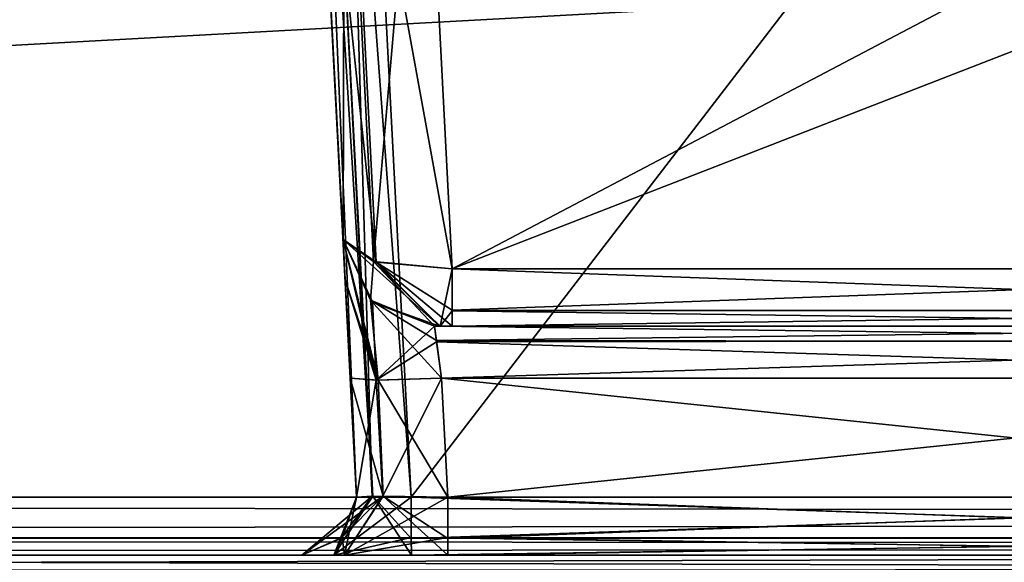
# Model space of a CAD drawing. Header units: inches. Extents: x -9.1 to 9.1, y -2.2 to 4.3.
# Tile 261 of 656: x -4.059 to -3.521, y -1.609 to -1.313. Entities that reach past the tile are written whole.
import ezdxf

# ---------------------------------------------------------------- set-up
doc = ezdxf.new("R2010")
doc.units = ezdxf.units.IN
doc.header["$LTSCALE"] = 81.481481
doc.header["$MEASUREMENT"] = 0
for name, color, linetype in [('14025', 7, 'CONTINUOUS'), ('14387', 7, 'CONTINUOUS'), ('14415', 7, 'CONTINUOUS'), ('2242', 7, 'CONTINUOUS'), ('2365', 7, 'CONTINUOUS'), ('2389', 7, 'CONTINUOUS'), ('2610', 7, 'CONTINUOUS'), ('2618', 7, 'CONTINUOUS'), ('2695', 7, 'CONTINUOUS'), ('2696', 7, 'CONTINUOUS'), ('2738', 7, 'CONTINUOUS'), ('2753', 7, 'CONTINUOUS'), ('2754', 7, 'CONTINUOUS'), ('2755', 7, 'CONTINUOUS'), ('2756', 7, 'CONTINUOUS'), ('2762', 7, 'CONTINUOUS'), ('2763', 7, 'CONTINUOUS'), ('2764', 7, 'CONTINUOUS'), ('2776', 7, 'CONTINUOUS'), ('3121', 7, 'CONTINUOUS'), ('3179', 7, 'CONTINUOUS'), ('3480', 7, 'CONTINUOUS'), ('3538', 7, 'CONTINUOUS'), ('4442', 7, 'CONTINUOUS'), ('4503', 7, 'CONTINUOUS'), ('9487', 7, 'CONTINUOUS'), ('9488', 7, 'CONTINUOUS'), ('9489', 7, 'CONTINUOUS'), ('9490', 7, 'CONTINUOUS'), ('9491', 7, 'CONTINUOUS'), ('9492', 7, 'CONTINUOUS'), ('9493', 7, 'CONTINUOUS'), ('9494', 7, 'CONTINUOUS'), ('9495', 7, 'CONTINUOUS'), ('9496', 7, 'CONTINUOUS'), ('9497', 7, 'CONTINUOUS'), ('9509', 7, 'CONTINUOUS'), ('9510', 7, 'CONTINUOUS'), ('9781', 7, 'CONTINUOUS'), ('9782', 7, 'CONTINUOUS'), ('9783', 7, 'CONTINUOUS'), ('9784', 7, 'CONTINUOUS'), ('9785', 7, 'CONTINUOUS'), ('9786', 7, 'CONTINUOUS')]:
    doc.layers.add(name, color=color, linetype=linetype)

msp = doc.modelspace()

# ---------------------------------------------------------------- linework, layer by layer
at = {"layer": '14025', "linetype": 'Continuous'}
for points in [[(-2.57611, -1.605, -4.14496), (-5.58789, -1.605, -4.14496), (-2.57611, -1.605, 4.14496), (-2.57611, -1.605, -4.14496)], [(-2.57611, -1.605, 4.14496), (-5.58789, -1.605, -4.14496), (-5.58789, -1.605, 4.14496), (-2.57611, -1.605, 4.14496)]]:
    msp.add_3dface(points, dxfattribs=at)
at = {"layer": '14387', "linetype": 'Continuous'}
for points in [[(-5.58789, -1.605, -4.14496), (-2.57611, -1.605, -4.14496), (-2.5761, -1.61296, -4.16532), (-5.58789, -1.605, -4.14496)], [(-5.58789, -1.605, -4.14496), (-2.5761, -1.61296, -4.16532), (-5.58789, -1.61352, -4.1659), (-5.58789, -1.605, -4.14496)]]:
    msp.add_3dface(points, dxfattribs=at)
at = {"layer": '14415', "linetype": 'Continuous'}
for points in [[(-2.57611, -1.605, 4.14496), (-5.58789, -1.605, 4.14496), (-5.58789, -1.61296, 4.16532), (-2.57611, -1.605, 4.14496)], [(-2.57611, -1.605, 4.14496), (-5.58789, -1.61296, 4.16532), (-2.5761, -1.61352, 4.1659), (-2.57611, -1.605, 4.14496)]]:
    msp.add_3dface(points, dxfattribs=at)
at = {"layer": '2242', "linetype": 'Continuous'}
for points in [[(-8.57837, -1.57343, 4.62775), (8.57837, -1.57343, 4.62775), (-8.52935, -0.63817, 4.57874), (-8.57837, -1.57343, 4.62775)], [(-8.52935, -0.63817, 4.57874), (8.57837, -1.57343, 4.62775), (-7.12257, -0.63817, 4.57874), (-8.52935, -0.63817, 4.57874)], [(-7.12257, -0.63817, 4.57874), (8.57837, -1.57343, 4.62775), (-6.87743, -0.63817, 4.57874), (-7.12257, -0.63817, 4.57874)], [(-6.87743, -0.63817, 4.57874), (8.57837, -1.57343, 4.62775), (-6.10626, -0.63866, 4.57876), (-6.87743, -0.63817, 4.57874)], [(-6.10626, -0.63866, 4.57876), (8.57837, -1.57343, 4.62775), (-5.89369, -0.63806, 4.57873), (-6.10626, -0.63866, 4.57876)], [(-5.89369, -0.63806, 4.57873), (8.57837, -1.57343, 4.62775), (-5.12257, -0.63817, 4.57874), (-5.89369, -0.63806, 4.57873)], [(-5.12257, -0.63817, 4.57874), (8.57837, -1.57343, 4.62775), (-4.87743, -0.63817, 4.57874), (-5.12257, -0.63817, 4.57874)], [(-4.87743, -0.63817, 4.57874), (8.57837, -1.57343, 4.62775), (-4.1063, -0.63817, 4.57874), (-4.87743, -0.63817, 4.57874)], [(-4.1063, -0.63817, 4.57874), (8.57837, -1.57343, 4.62775), (-3.89369, -0.63806, 4.57873), (-4.1063, -0.63817, 4.57874)], [(-3.89369, -0.63806, 4.57873), (8.57837, -1.57343, 4.62775), (-3.12257, -0.63817, 4.57874), (-3.89369, -0.63806, 4.57873)]]:
    msp.add_3dface(points, dxfattribs=at)
at = {"layer": '2365', "linetype": 'Continuous'}
for points in [[(-3.84469, -1.57343, 4.42625), (-3.8937, -0.63817, 4.47526), (-3.17481, -1.57343, 4.42625), (-3.84469, -1.57343, 4.42625)], [(-3.17481, -1.57343, 4.42625), (-3.8937, -0.63817, 4.47526), (-3.1258, -0.63817, 4.47526), (-3.17481, -1.57343, 4.42625)]]:
    msp.add_3dface(points, dxfattribs=at)
at = {"layer": '2389', "linetype": 'Continuous'}
for points in [[(-8.57831, -1.605, -4.59779), (8.57828, -1.605, -4.59779), (-5.99933, -1.605, -4.51066), (-8.57831, -1.605, -4.59779)], [(8.57828, -1.605, 4.59779), (-8.57831, -1.605, 4.59779), (5.99933, -1.605, 4.51066), (8.57828, -1.605, 4.59779)], [(5.99933, -1.605, 4.51066), (-8.57831, -1.605, 4.59779), (1.99933, -1.605, 4.51066), (5.99933, -1.605, 4.51066)], [(1.99933, -1.605, 4.51066), (-8.57831, -1.605, 4.59779), (-2.00067, -1.605, 4.51066), (1.99933, -1.605, 4.51066)], [(-2.00067, -1.605, 4.51066), (-8.57831, -1.605, 4.59779), (-2.31452, -1.605, 4.45621), (-2.00067, -1.605, 4.51066)], [(-2.31452, -1.605, 4.45621), (-8.57831, -1.605, 4.59779), (-2.82518, -1.605, 4.45621), (-2.31452, -1.605, 4.45621)], [(-2.82518, -1.605, 4.45621), (-8.57831, -1.605, 4.59779), (-3.17482, -1.605, 4.45621), (-2.82518, -1.605, 4.45621)], [(-3.17482, -1.605, 4.45621), (-8.57831, -1.605, 4.59779), (-3.84468, -1.605, 4.45621), (-3.17482, -1.605, 4.45621)], [(-3.84468, -1.605, 4.45621), (-8.57831, -1.605, 4.59779), (-4.15532, -1.605, 4.45621), (-3.84468, -1.605, 4.45621)], [(-5.99933, -1.605, -4.51066), (8.57828, -1.605, -4.59779), (-1.99933, -1.605, -4.51066), (-5.99933, -1.605, -4.51066)], [(-5.99933, -1.605, -4.51066), (-1.99933, -1.605, -4.51066), (-5.68548, -1.605, -4.45621), (-5.99933, -1.605, -4.51066)], [(-5.68548, -1.605, -4.45621), (-1.99933, -1.605, -4.51066), (-5.17482, -1.605, -4.45621), (-5.68548, -1.605, -4.45621)], [(-5.17482, -1.605, -4.45621), (-1.99933, -1.605, -4.51066), (-4.82518, -1.605, -4.45621), (-5.17482, -1.605, -4.45621)], [(-4.82518, -1.605, -4.45621), (-1.99933, -1.605, -4.51066), (-4.15532, -1.605, -4.45621), (-4.82518, -1.605, -4.45621)], [(-4.15532, -1.605, -4.45621), (-1.99933, -1.605, -4.51066), (-3.84468, -1.605, -4.45621), (-4.15532, -1.605, -4.45621)], [(-4.11292, -1.605, -4.43865), (-4.15532, -1.605, -4.45621), (-3.84468, -1.605, -4.45621), (-4.11292, -1.605, -4.43865)], [(-3.88708, -1.605, 4.43865), (-3.84468, -1.605, 4.45621), (-4.15532, -1.605, 4.45621), (-3.88708, -1.605, 4.43865)], [(-3.9046, -1.605, 4.39628), (-3.88708, -1.605, 4.43865), (-4.15532, -1.605, 4.45621), (-3.9046, -1.605, 4.39628)], [(-4.11295, -1.605, 4.43868), (-3.9046, -1.605, 4.39628), (-4.15532, -1.605, 4.45621), (-4.11295, -1.605, 4.43868)], [(-3.9046, -1.605, 4.1998), (-3.9046, -1.605, 4.39628), (-4.11295, -1.605, 4.43868), (-3.9046, -1.605, 4.1998)], [(-4.0954, -1.605, 4.39628), (-3.9046, -1.605, 4.1998), (-4.11295, -1.605, 4.43868), (-4.0954, -1.605, 4.39628)], [(-4.0954, -1.605, -4.39628), (-4.11292, -1.605, -4.43865), (-3.84468, -1.605, -4.45621), (-4.0954, -1.605, -4.39628)], [(-4.0954, -1.605, -4.1998), (-4.0954, -1.605, -4.39628), (-3.88705, -1.605, -4.43868), (-4.0954, -1.605, -4.1998)], [(-3.88705, -1.605, -4.43868), (-4.0954, -1.605, -4.39628), (-3.84468, -1.605, -4.45621), (-3.88705, -1.605, -4.43868)], [(-4.0954, -1.605, 4.1998), (-4.0954, -1.605, -4.1998), (-3.9046, -1.605, -4.39628), (-4.0954, -1.605, 4.1998)], [(-3.9046, -1.605, -4.39628), (-4.0954, -1.605, -4.1998), (-3.88705, -1.605, -4.43868), (-3.9046, -1.605, -4.39628)], [(-3.9046, -1.605, 4.1998), (-4.0954, -1.605, 4.39628), (-3.9046, -1.605, -4.1998), (-3.9046, -1.605, 4.1998)], [(-4.0954, -1.605, 4.39628), (-4.0954, -1.605, 4.1998), (-3.9046, -1.605, -4.39628), (-4.0954, -1.605, 4.39628)], [(-3.9046, -1.605, -4.1998), (-4.0954, -1.605, 4.39628), (-3.9046, -1.605, -4.39628), (-3.9046, -1.605, -4.1998)], [(-3.88123, -1.605, 4.1433), (-3.9046, -1.605, 4.1998), (-3.88122, -1.605, -4.14328), (-3.88123, -1.605, 4.1433)], [(-3.88122, -1.605, -4.14328), (-3.9046, -1.605, 4.1998), (-3.9046, -1.605, -4.1998), (-3.88122, -1.605, -4.14328)], [(-3.8247, -1.605, 4.1199), (-3.88123, -1.605, 4.1433), (-3.8247, -1.605, -4.1199), (-3.8247, -1.605, 4.1199)], [(-3.8247, -1.605, -4.1199), (-3.88123, -1.605, 4.1433), (-3.88122, -1.605, -4.14328), (-3.8247, -1.605, -4.1199)], [(-3.84468, -1.605, -4.45621), (-1.99933, -1.605, -4.51066), (-3.17482, -1.605, -4.45621), (-3.84468, -1.605, -4.45621)], [(-3.20478, -1.605, 4.1199), (-3.8247, -1.605, 4.1199), (-3.20478, -1.605, -4.1199), (-3.20478, -1.605, 4.1199)], [(-3.20478, -1.605, -4.1199), (-3.8247, -1.605, 4.1199), (-3.8247, -1.605, -4.1199), (-3.20478, -1.605, -4.1199)]]:
    msp.add_3dface(points, dxfattribs=at)
at = {"layer": '2610', "linetype": 'Continuous'}
for points in [[(-3.84469, -1.57343, -4.42625), (-3.1258, -0.63817, -4.47526), (-3.8937, -0.63817, -4.47526), (-3.84469, -1.57343, -4.42625)], [(-3.84469, -1.57343, -4.42625), (-3.17481, -1.57343, -4.42625), (-3.1258, -0.63817, -4.47526), (-3.84469, -1.57343, -4.42625)]]:
    msp.add_3dface(points, dxfattribs=at)
at = {"layer": '2618', "linetype": 'Continuous'}
for points in [[(-1.8937, -0.63817, -4.57874), (-8.57837, -1.57343, -4.62775), (-1.93714, -0.6183, -4.5777), (-1.8937, -0.63817, -4.57874)], [(-1.93714, -0.6183, -4.5777), (-8.57837, -1.57343, -4.62775), (-2.10631, -0.63806, -4.57873), (-1.93714, -0.6183, -4.5777)], [(-3.8937, -0.63817, -4.57874), (-8.57837, -1.57343, -4.62775), (-3.93714, -0.6183, -4.5777), (-3.8937, -0.63817, -4.57874)], [(-3.93714, -0.6183, -4.5777), (-8.57837, -1.57343, -4.62775), (-4.10631, -0.63806, -4.57873), (-3.93714, -0.6183, -4.5777)], [(3.12257, -0.63817, -4.57874), (-8.57837, -1.57343, -4.62775), (3.08276, -0.62178, -4.57788), (3.12257, -0.63817, -4.57874)], [(3.08276, -0.62178, -4.57788), (-8.57837, -1.57343, -4.62775), (2.87743, -0.63817, -4.57874), (3.08276, -0.62178, -4.57788)], [(-2.87743, -0.63817, -4.57874), (-8.57837, -1.57343, -4.62775), (-2.91724, -0.62178, -4.57788), (-2.87743, -0.63817, -4.57874)], [(-2.91724, -0.62178, -4.57788), (-8.57837, -1.57343, -4.62775), (-3.12257, -0.63817, -4.57874), (-2.91724, -0.62178, -4.57788)], [(6.1063, -0.63817, -4.57874), (-8.57837, -1.57343, -4.62775), (5.89369, -0.63806, -4.57873), (6.1063, -0.63817, -4.57874)], [(5.89369, -0.63806, -4.57873), (-8.57837, -1.57343, -4.62775), (5.12257, -0.63817, -4.57874), (5.89369, -0.63806, -4.57873)], [(4.1063, -0.63817, -4.57874), (-8.57837, -1.57343, -4.62775), (3.89369, -0.63806, -4.57873), (4.1063, -0.63817, -4.57874)], [(3.89369, -0.63806, -4.57873), (-8.57837, -1.57343, -4.62775), (3.12257, -0.63817, -4.57874), (3.89369, -0.63806, -4.57873)], [(2.1063, -0.63817, -4.57874), (-8.57837, -1.57343, -4.62775), (1.89369, -0.63806, -4.57873), (2.1063, -0.63817, -4.57874)], [(1.89369, -0.63806, -4.57873), (-8.57837, -1.57343, -4.62775), (-1.8937, -0.63817, -4.57874), (1.89369, -0.63806, -4.57873)], [(-2.10631, -0.63806, -4.57873), (-8.57837, -1.57343, -4.62775), (-2.87743, -0.63817, -4.57874), (-2.10631, -0.63806, -4.57873)], [(8.57837, -1.57343, -4.62775), (-8.57837, -1.57343, -4.62775), (8.52935, -0.63817, -4.57874), (8.57837, -1.57343, -4.62775)], [(8.52935, -0.63817, -4.57874), (-8.57837, -1.57343, -4.62775), (7.12257, -0.63817, -4.57874), (8.52935, -0.63817, -4.57874)], [(7.12257, -0.63817, -4.57874), (-8.57837, -1.57343, -4.62775), (6.87743, -0.63817, -4.57874), (7.12257, -0.63817, -4.57874)], [(6.87743, -0.63817, -4.57874), (-8.57837, -1.57343, -4.62775), (6.1063, -0.63817, -4.57874), (6.87743, -0.63817, -4.57874)], [(5.12257, -0.63817, -4.57874), (-8.57837, -1.57343, -4.62775), (4.87743, -0.63817, -4.57874), (5.12257, -0.63817, -4.57874)], [(4.87743, -0.63817, -4.57874), (-8.57837, -1.57343, -4.62775), (4.1063, -0.63817, -4.57874), (4.87743, -0.63817, -4.57874)], [(2.87743, -0.63817, -4.57874), (-8.57837, -1.57343, -4.62775), (2.1063, -0.63817, -4.57874), (2.87743, -0.63817, -4.57874)], [(-3.12257, -0.63817, -4.57874), (-8.57837, -1.57343, -4.62775), (-3.8937, -0.63817, -4.57874), (-3.12257, -0.63817, -4.57874)]]:
    msp.add_3dface(points, dxfattribs=at)
at = {"layer": '2695', "linetype": 'Continuous'}
for points in [[(-3.83209, -1.48, 4.11649), (-3.1969, -1.48, 4.11649), (-3.83209, -1.48, 3.88012), (-3.83209, -1.48, 4.11649)], [(-3.83209, -1.48, 3.88012), (-3.1969, -1.48, 4.11649), (-3.82929, -1.48, 3.87269), (-3.83209, -1.48, 3.88012)], [(-3.82929, -1.48, 3.87269), (-3.1969, -1.48, 4.11649), (-3.82228, -1.48, 3.86955), (-3.82929, -1.48, 3.87269)], [(-3.1969, -1.48, 4.11649), (-3.1969, -1.48, 3.86955), (-3.82228, -1.48, 3.86955), (-3.1969, -1.48, 4.11649)]]:
    msp.add_3dface(points, dxfattribs=at)
at = {"layer": '2696', "linetype": 'Continuous'}
for points in [[(-3.1969, -1.48, -3.86955), (-3.1969, -1.48, -4.11649), (-3.83209, -1.48, -4.11649), (-3.1969, -1.48, -3.86955)], [(-3.82228, -1.48, -3.86955), (-3.1969, -1.48, -3.86955), (-3.83209, -1.48, -4.11649), (-3.82228, -1.48, -3.86955)], [(-3.82895, -1.48, -3.87237), (-3.82228, -1.48, -3.86955), (-3.83209, -1.48, -4.11649), (-3.82895, -1.48, -3.87237)], [(-3.83209, -1.48, -3.88012), (-3.82895, -1.48, -3.87237), (-3.83209, -1.48, -4.11649), (-3.83209, -1.48, -3.88012)]]:
    msp.add_3dface(points, dxfattribs=at)
at = {"layer": '2738', "linetype": 'Continuous'}
for points in [[(-3.83865, -1.13627, 3.69695), (-3.82228, -1.44873, 3.82319), (-3.22861, -1.13627, 3.69695), (-3.83865, -1.13627, 3.69695)], [(-3.22861, -1.13627, 3.69695), (-3.82228, -1.44873, 3.82319), (-3.19722, -1.44873, 3.82319), (-3.22861, -1.13627, 3.69695)]]:
    msp.add_3dface(points, dxfattribs=at)
at = {"layer": '2753', "linetype": 'Continuous'}
for points in [[(-3.82228, -1.44873, 3.82319), (-3.82228, -1.47124, 3.84128), (-3.19722, -1.44873, 3.82319), (-3.82228, -1.44873, 3.82319)], [(-3.19722, -1.44873, 3.82319), (-3.82228, -1.47124, 3.84128), (-3.19706, -1.47145, 3.84158), (-3.19722, -1.44873, 3.82319)], [(-3.82228, -1.47124, 3.84128), (-3.82228, -1.48, 3.86955), (-3.19706, -1.47145, 3.84158), (-3.82228, -1.47124, 3.84128)], [(-3.82228, -1.48, 3.86955), (-3.1969, -1.48, 3.86955), (-3.19706, -1.47145, 3.84158), (-3.82228, -1.48, 3.86955)]]:
    msp.add_3dface(points, dxfattribs=at)
at = {"layer": '2754', "linetype": 'Continuous'}
for points in [[(-3.82929, -1.48, 3.87269), (-3.88202, -1.43262, 3.88012), (-3.86593, -1.46681, 3.88012), (-3.82929, -1.48, 3.87269)], [(-3.88202, -1.43262, 3.88012), (-3.82929, -1.48, 3.87269), (-3.86391, -1.44503, 3.8399), (-3.88202, -1.43262, 3.88012)], [(-3.82929, -1.48, 3.87269), (-3.82228, -1.48, 3.86955), (-3.86391, -1.44503, 3.8399), (-3.82929, -1.48, 3.87269)], [(-3.86391, -1.44503, 3.8399), (-3.82228, -1.48, 3.86955), (-3.82228, -1.47124, 3.84128), (-3.86391, -1.44503, 3.8399)], [(-3.82228, -1.44873, 3.82319), (-3.86391, -1.44503, 3.8399), (-3.82228, -1.47124, 3.84128), (-3.82228, -1.44873, 3.82319)], [(-3.83209, -1.48, 3.88012), (-3.82929, -1.48, 3.87269), (-3.86593, -1.46681, 3.88012), (-3.83209, -1.48, 3.88012)]]:
    msp.add_3dface(points, dxfattribs=at)
at = {"layer": '2755', "linetype": 'Continuous'}
for points in [[(-3.88202, -1.43262, 3.88012), (-3.88202, -1.43262, 4.11652), (-3.86701, -1.46579, 4.11649), (-3.88202, -1.43262, 3.88012)], [(-3.88202, -1.43262, 3.88012), (-3.86701, -1.46579, 4.11649), (-3.86593, -1.46681, 3.88012), (-3.88202, -1.43262, 3.88012)], [(-3.86701, -1.46579, 4.11649), (-3.83209, -1.48, 4.11649), (-3.86593, -1.46681, 3.88012), (-3.86701, -1.46579, 4.11649)], [(-3.83209, -1.48, 4.11649), (-3.83209, -1.48, 3.88012), (-3.86593, -1.46681, 3.88012), (-3.83209, -1.48, 4.11649)]]:
    msp.add_3dface(points, dxfattribs=at)
at = {"layer": '2756', "linetype": 'Continuous'}
for points in [[(-3.89857, -1.11696, 3.75259), (-3.9385, -0.355, 4.51799), (-3.88202, -1.43262, 3.88012), (-3.89857, -1.11696, 3.75259)], [(-3.88202, -1.43262, 3.88012), (-3.9385, -0.355, 4.51799), (-3.88202, -1.43262, 4.11652), (-3.88202, -1.43262, 3.88012)], [(-3.88202, -1.43262, 4.11652), (-3.9385, -0.355, 4.51799), (-3.88087, -1.45461, 4.17158), (-3.88202, -1.43262, 4.11652)], [(-3.88087, -1.45461, 4.17158), (-3.9385, -0.355, 4.51799), (-3.87805, -1.50846, 4.19638), (-3.88087, -1.45461, 4.17158)], [(-3.87805, -1.50846, 4.19638), (-3.9385, -0.355, 4.51799), (-3.87464, -1.57343, 4.19979), (-3.87805, -1.50846, 4.19638)], [(-3.87464, -1.57343, 4.19979), (-3.9385, -0.355, 4.51799), (-3.92366, -0.63819, 4.4453), (-3.87464, -1.57343, 4.19979)], [(-3.87464, -1.57343, 4.39629), (-3.87464, -1.57343, 4.19979), (-3.92366, -0.63819, 4.4453), (-3.87464, -1.57343, 4.39629)]]:
    msp.add_3dface(points, dxfattribs=at)
at = {"layer": '2762', "linetype": 'Continuous'}
for points in [[(-3.87464, -1.57343, 4.39629), (-3.92366, -0.63819, 4.4453), (-3.91455, -0.63882, 4.46676), (-3.87464, -1.57343, 4.39629)], [(-3.91455, -0.63882, 4.46676), (-3.8937, -0.63817, 4.47526), (-3.86609, -1.5728, 4.41733), (-3.91455, -0.63882, 4.46676)], [(-3.87464, -1.57343, 4.39629), (-3.91455, -0.63882, 4.46676), (-3.86609, -1.5728, 4.41733), (-3.87464, -1.57343, 4.39629)], [(-3.86609, -1.5728, 4.41733), (-3.8937, -0.63817, 4.47526), (-3.84469, -1.57343, 4.42625), (-3.86609, -1.5728, 4.41733)]]:
    msp.add_3dface(points, dxfattribs=at)
at = {"layer": '2763', "linetype": 'Continuous'}
for points in [[(-3.88708, -1.605, 4.43865), (-3.9046, -1.605, 4.39628), (-3.86609, -1.5728, 4.41733), (-3.88708, -1.605, 4.43865)], [(-3.86609, -1.5728, 4.41733), (-3.9046, -1.605, 4.39628), (-3.88313, -1.59595, 4.39629), (-3.86609, -1.5728, 4.41733)], [(-3.88708, -1.605, 4.43865), (-3.86609, -1.5728, 4.41733), (-3.84469, -1.57343, 4.42625), (-3.88708, -1.605, 4.43865)], [(-3.88708, -1.605, 4.43865), (-3.84469, -1.57343, 4.42625), (-3.84469, -1.59535, 4.43416), (-3.88708, -1.605, 4.43865)], [(-3.87464, -1.57343, 4.39629), (-3.86609, -1.5728, 4.41733), (-3.88313, -1.59595, 4.39629), (-3.87464, -1.57343, 4.39629)], [(-3.84468, -1.605, 4.45621), (-3.88708, -1.605, 4.43865), (-3.84469, -1.59535, 4.43416), (-3.84468, -1.605, 4.45621)]]:
    msp.add_3dface(points, dxfattribs=at)
at = {"layer": '2764', "linetype": 'Continuous'}
for points in [[(-3.84469, -1.59535, 4.43416), (-3.84469, -1.57343, 4.42625), (-3.17481, -1.59595, 4.43473), (-3.84469, -1.59535, 4.43416)], [(-3.17481, -1.59595, 4.43473), (-3.84469, -1.57343, 4.42625), (-3.17481, -1.57343, 4.42625), (-3.17481, -1.59595, 4.43473)], [(-3.17482, -1.605, 4.45621), (-3.84468, -1.605, 4.45621), (-3.84469, -1.59535, 4.43416), (-3.17482, -1.605, 4.45621)], [(-3.17482, -1.605, 4.45621), (-3.84469, -1.59535, 4.43416), (-3.17481, -1.59595, 4.43473), (-3.17482, -1.605, 4.45621)]]:
    msp.add_3dface(points, dxfattribs=at)
at = {"layer": '2776', "linetype": 'Continuous'}
for points in [[(-3.20477, -1.57343, 4.14986), (-3.20137, -1.50843, 4.14645), (-3.82812, -1.50843, 4.14645), (-3.20477, -1.57343, 4.14986)], [(-3.82471, -1.57343, 4.14986), (-3.20477, -1.57343, 4.14986), (-3.82812, -1.50843, 4.14645), (-3.82471, -1.57343, 4.14986)]]:
    msp.add_3dface(points, dxfattribs=at)
at = {"layer": '3121', "linetype": 'Continuous'}
for points in [[(-8.57837, -1.59535, -4.61984), (-8.57837, -1.57343, -4.62775), (8.57837, -1.59595, -4.61927), (-8.57837, -1.59535, -4.61984)], [(8.57837, -1.59595, -4.61927), (-8.57837, -1.57343, -4.62775), (8.57837, -1.57343, -4.62775), (8.57837, -1.59595, -4.61927)], [(8.57828, -1.605, -4.59779), (-8.57831, -1.605, -4.59779), (-8.57837, -1.59535, -4.61984), (8.57828, -1.605, -4.59779)], [(8.57828, -1.605, -4.59779), (-8.57837, -1.59535, -4.61984), (8.57837, -1.59595, -4.61927), (8.57828, -1.605, -4.59779)]]:
    msp.add_3dface(points, dxfattribs=at)
at = {"layer": '3179', "linetype": 'Continuous'}
for points in [[(8.57837, -1.57343, 4.62775), (-8.57837, -1.57343, 4.62775), (-8.57837, -1.59595, 4.61927), (8.57837, -1.57343, 4.62775)], [(8.57837, -1.59535, 4.61984), (8.57837, -1.57343, 4.62775), (-8.57837, -1.59595, 4.61927), (8.57837, -1.59535, 4.61984)], [(-8.57831, -1.605, 4.59779), (8.57837, -1.59535, 4.61984), (-8.57837, -1.59595, 4.61927), (-8.57831, -1.605, 4.59779)], [(-8.57831, -1.605, 4.59779), (8.57828, -1.605, 4.59779), (8.57837, -1.59535, 4.61984), (-8.57831, -1.605, 4.59779)]]:
    msp.add_3dface(points, dxfattribs=at)
at = {"layer": '3480', "linetype": 'Continuous'}
for points in [[(-3.82812, -1.50843, -4.14645), (-3.20137, -1.50843, -4.14645), (-3.82471, -1.57343, -4.14986), (-3.82812, -1.50843, -4.14645)], [(-3.20137, -1.50843, -4.14645), (-3.20477, -1.57343, -4.14986), (-3.82471, -1.57343, -4.14986), (-3.20137, -1.50843, -4.14645)]]:
    msp.add_3dface(points, dxfattribs=at)
at = {"layer": '3538', "linetype": 'Continuous'}
for points in [[(-3.22861, -1.13627, -3.69695), (-3.82228, -1.44873, -3.82319), (-3.83865, -1.13627, -3.69695), (-3.22861, -1.13627, -3.69695)], [(-3.21049, -1.21098, -3.72713), (-3.82228, -1.44873, -3.82319), (-3.22861, -1.13627, -3.69695), (-3.21049, -1.21098, -3.72713)], [(-3.19722, -1.44873, -3.82319), (-3.82228, -1.44873, -3.82319), (-3.21049, -1.21098, -3.72713), (-3.19722, -1.44873, -3.82319)]]:
    msp.add_3dface(points, dxfattribs=at)
at = {"layer": '4442', "linetype": 'Continuous'}
for points in [[(-3.89857, -1.11696, 3.75259), (-3.88202, -1.43262, 3.88012), (-3.86391, -1.44503, 3.8399), (-3.89857, -1.11696, 3.75259)], [(-3.89857, -1.11696, 3.75259), (-3.86391, -1.44503, 3.8399), (-3.87997, -1.13194, 3.71303), (-3.89857, -1.11696, 3.75259)], [(-3.86391, -1.44503, 3.8399), (-3.82228, -1.44873, 3.82319), (-3.87997, -1.13194, 3.71303), (-3.86391, -1.44503, 3.8399)], [(-3.87997, -1.13194, 3.71303), (-3.82228, -1.44873, 3.82319), (-3.83865, -1.13627, 3.69695), (-3.87997, -1.13194, 3.71303)]]:
    msp.add_3dface(points, dxfattribs=at)
at = {"layer": '4503', "linetype": 'Continuous'}
for points in [[(-3.92366, -0.63819, -4.4453), (-3.9385, -0.355, -2.83706), (-3.87464, -1.57343, -4.39629), (-3.92366, -0.63819, -4.4453)], [(-3.87464, -1.57343, -4.39629), (-3.9385, -0.355, -2.83706), (-3.90119, -1.06696, -3.71212), (-3.87464, -1.57343, -4.39629)], [(-3.88087, -1.45461, -4.17158), (-3.87464, -1.57343, -4.39629), (-3.90119, -1.06696, -3.71212), (-3.88087, -1.45461, -4.17158)], [(-3.88202, -1.43262, -4.11652), (-3.88087, -1.45461, -4.17158), (-3.90119, -1.06696, -3.71212), (-3.88202, -1.43262, -4.11652)], [(-3.89857, -1.11696, -3.75259), (-3.88202, -1.43262, -4.11652), (-3.90119, -1.06696, -3.71212), (-3.89857, -1.11696, -3.75259)], [(-3.88202, -1.43262, -3.88012), (-3.88202, -1.43262, -4.11652), (-3.89857, -1.11696, -3.75259), (-3.88202, -1.43262, -3.88012)], [(-3.87805, -1.50846, -4.19638), (-3.87464, -1.57343, -4.39629), (-3.88087, -1.45461, -4.17158), (-3.87805, -1.50846, -4.19638)], [(-3.87464, -1.57343, -4.19979), (-3.87464, -1.57343, -4.39629), (-3.87805, -1.50846, -4.19638), (-3.87464, -1.57343, -4.19979)]]:
    msp.add_3dface(points, dxfattribs=at)
at = {"layer": '9487', "linetype": 'Continuous'}
for points in [[(-3.84469, -1.57343, -4.42625), (-3.84469, -1.59595, -4.43473), (-3.17481, -1.57343, -4.42625), (-3.84469, -1.57343, -4.42625)], [(-3.17481, -1.57343, -4.42625), (-3.84469, -1.59595, -4.43473), (-3.17481, -1.59535, -4.43416), (-3.17481, -1.57343, -4.42625)], [(-3.84469, -1.59595, -4.43473), (-3.84468, -1.605, -4.45621), (-3.17481, -1.59535, -4.43416), (-3.84469, -1.59595, -4.43473)], [(-3.84468, -1.605, -4.45621), (-3.17482, -1.605, -4.45621), (-3.17481, -1.59535, -4.43416), (-3.84468, -1.605, -4.45621)]]:
    msp.add_3dface(points, dxfattribs=at)
at = {"layer": '9488', "linetype": 'Continuous'}
for points in [[(-3.88705, -1.605, -4.43868), (-3.84468, -1.605, -4.45621), (-3.86573, -1.5728, -4.41769), (-3.88705, -1.605, -4.43868)], [(-3.87464, -1.57343, -4.39629), (-3.88705, -1.605, -4.43868), (-3.86573, -1.5728, -4.41769), (-3.87464, -1.57343, -4.39629)], [(-3.88705, -1.605, -4.43868), (-3.87464, -1.57343, -4.39629), (-3.88256, -1.59535, -4.39629), (-3.88705, -1.605, -4.43868)], [(-3.84468, -1.605, -4.45621), (-3.84469, -1.59595, -4.43473), (-3.86573, -1.5728, -4.41769), (-3.84468, -1.605, -4.45621)], [(-3.84469, -1.59595, -4.43473), (-3.84469, -1.57343, -4.42625), (-3.86573, -1.5728, -4.41769), (-3.84469, -1.59595, -4.43473)], [(-3.9046, -1.605, -4.39628), (-3.88705, -1.605, -4.43868), (-3.88256, -1.59535, -4.39629), (-3.9046, -1.605, -4.39628)]]:
    msp.add_3dface(points, dxfattribs=at)
at = {"layer": '9489', "linetype": 'Continuous'}
for points in [[(-3.87464, -1.57343, -4.39629), (-3.87464, -1.57343, -4.19979), (-3.88313, -1.59595, -4.19979), (-3.87464, -1.57343, -4.39629)], [(-3.87464, -1.57343, -4.39629), (-3.88313, -1.59595, -4.19979), (-3.88256, -1.59535, -4.39629), (-3.87464, -1.57343, -4.39629)], [(-3.9046, -1.605, -4.1998), (-3.9046, -1.605, -4.39628), (-3.88256, -1.59535, -4.39629), (-3.9046, -1.605, -4.1998)], [(-3.88313, -1.59595, -4.19979), (-3.9046, -1.605, -4.1998), (-3.88256, -1.59535, -4.39629), (-3.88313, -1.59595, -4.19979)]]:
    msp.add_3dface(points, dxfattribs=at)
at = {"layer": '9490', "linetype": 'Continuous'}
for points in [[(-3.88122, -1.605, -4.14328), (-3.9046, -1.605, -4.1998), (-3.86024, -1.57278, -4.16462), (-3.88122, -1.605, -4.14328)], [(-3.86024, -1.57278, -4.16462), (-3.9046, -1.605, -4.1998), (-3.88313, -1.59595, -4.19979), (-3.86024, -1.57278, -4.16462)], [(-3.87464, -1.57343, -4.19979), (-3.86024, -1.57278, -4.16462), (-3.88313, -1.59595, -4.19979), (-3.87464, -1.57343, -4.19979)], [(-3.82471, -1.57343, -4.14986), (-3.88122, -1.605, -4.14328), (-3.86024, -1.57278, -4.16462), (-3.82471, -1.57343, -4.14986)], [(-3.88122, -1.605, -4.14328), (-3.82471, -1.57343, -4.14986), (-3.82471, -1.59535, -4.14194), (-3.88122, -1.605, -4.14328)], [(-3.8247, -1.605, -4.1199), (-3.88122, -1.605, -4.14328), (-3.82471, -1.59535, -4.14194), (-3.8247, -1.605, -4.1199)]]:
    msp.add_3dface(points, dxfattribs=at)
at = {"layer": '9491', "linetype": 'Continuous'}
for points in [[(-3.87464, -1.57343, -4.19979), (-3.87805, -1.50846, -4.19638), (-3.86393, -1.50951, -4.16168), (-3.87464, -1.57343, -4.19979)], [(-3.87464, -1.57343, -4.19979), (-3.86393, -1.50951, -4.16168), (-3.86024, -1.57278, -4.16462), (-3.87464, -1.57343, -4.19979)], [(-3.86393, -1.50951, -4.16168), (-3.82812, -1.50843, -4.14645), (-3.86024, -1.57278, -4.16462), (-3.86393, -1.50951, -4.16168)], [(-3.82812, -1.50843, -4.14645), (-3.82471, -1.57343, -4.14986), (-3.86024, -1.57278, -4.16462), (-3.82812, -1.50843, -4.14645)]]:
    msp.add_3dface(points, dxfattribs=at)
at = {"layer": '9492', "linetype": 'Continuous'}
for points in [[(-3.88087, -1.45461, -4.17158), (-3.88202, -1.43262, -4.11652), (-3.86393, -1.50951, -4.16168), (-3.88087, -1.45461, -4.17158)], [(-3.88202, -1.43262, -4.11652), (-3.86599, -1.46676, -4.11649), (-3.86393, -1.50951, -4.16168), (-3.88202, -1.43262, -4.11652)], [(-3.87805, -1.50846, -4.19638), (-3.88087, -1.45461, -4.17158), (-3.86393, -1.50951, -4.16168), (-3.87805, -1.50846, -4.19638)], [(-3.86599, -1.46676, -4.11649), (-3.83209, -1.48, -4.11649), (-3.86393, -1.50951, -4.16168), (-3.86599, -1.46676, -4.11649)], [(-3.86393, -1.50951, -4.16168), (-3.83209, -1.48, -4.11649), (-3.83091, -1.48847, -4.13738), (-3.86393, -1.50951, -4.16168)], [(-3.82812, -1.50843, -4.14645), (-3.86393, -1.50951, -4.16168), (-3.83091, -1.48847, -4.13738), (-3.82812, -1.50843, -4.14645)]]:
    msp.add_3dface(points, dxfattribs=at)
at = {"layer": '9493', "linetype": 'Continuous'}
for points in [[(-3.1969, -1.48, -4.11649), (-3.19814, -1.48787, -4.13674), (-3.83209, -1.48, -4.11649), (-3.1969, -1.48, -4.11649)], [(-3.83209, -1.48, -4.11649), (-3.19814, -1.48787, -4.13674), (-3.83091, -1.48847, -4.13738), (-3.83209, -1.48, -4.11649)], [(-3.19814, -1.48787, -4.13674), (-3.20137, -1.50843, -4.14645), (-3.83091, -1.48847, -4.13738), (-3.19814, -1.48787, -4.13674)], [(-3.20137, -1.50843, -4.14645), (-3.82812, -1.50843, -4.14645), (-3.83091, -1.48847, -4.13738), (-3.20137, -1.50843, -4.14645)]]:
    msp.add_3dface(points, dxfattribs=at)
at = {"layer": '9494', "linetype": 'Continuous'}
for points in [[(-3.88202, -1.43262, -4.11652), (-3.88202, -1.43262, -3.88012), (-3.86702, -1.46578, -3.88012), (-3.88202, -1.43262, -4.11652)], [(-3.88202, -1.43262, -4.11652), (-3.86702, -1.46578, -3.88012), (-3.86599, -1.46676, -4.11649), (-3.88202, -1.43262, -4.11652)], [(-3.86702, -1.46578, -3.88012), (-3.83209, -1.48, -3.88012), (-3.86599, -1.46676, -4.11649), (-3.86702, -1.46578, -3.88012)], [(-3.83209, -1.48, -3.88012), (-3.83209, -1.48, -4.11649), (-3.86599, -1.46676, -4.11649), (-3.83209, -1.48, -3.88012)]]:
    msp.add_3dface(points, dxfattribs=at)
at = {"layer": '9495', "linetype": 'Continuous'}
for points in [[(-3.88202, -1.43262, -3.88012), (-3.86532, -1.44463, -3.84127), (-3.86702, -1.46578, -3.88012), (-3.88202, -1.43262, -3.88012)], [(-3.86532, -1.44463, -3.84127), (-3.83209, -1.48, -3.88012), (-3.86702, -1.46578, -3.88012), (-3.86532, -1.44463, -3.84127)], [(-3.82895, -1.48, -3.87237), (-3.83209, -1.48, -3.88012), (-3.86532, -1.44463, -3.84127), (-3.82895, -1.48, -3.87237)], [(-3.82228, -1.44873, -3.82319), (-3.82895, -1.48, -3.87237), (-3.86532, -1.44463, -3.84127), (-3.82228, -1.44873, -3.82319)], [(-3.82895, -1.48, -3.87237), (-3.82228, -1.44873, -3.82319), (-3.82228, -1.47163, -3.84185), (-3.82895, -1.48, -3.87237)], [(-3.82228, -1.48, -3.86955), (-3.82895, -1.48, -3.87237), (-3.82228, -1.47163, -3.84185), (-3.82228, -1.48, -3.86955)]]:
    msp.add_3dface(points, dxfattribs=at)
at = {"layer": '9496', "linetype": 'Continuous'}
for points in [[(-3.82228, -1.47163, -3.84185), (-3.82228, -1.44873, -3.82319), (-3.19706, -1.47145, -3.84159), (-3.82228, -1.47163, -3.84185)], [(-3.19706, -1.47145, -3.84159), (-3.82228, -1.44873, -3.82319), (-3.19722, -1.44873, -3.82319), (-3.19706, -1.47145, -3.84159)], [(-3.1969, -1.48, -3.86955), (-3.82228, -1.47163, -3.84185), (-3.19706, -1.47145, -3.84159), (-3.1969, -1.48, -3.86955)], [(-3.1969, -1.48, -3.86955), (-3.82228, -1.48, -3.86955), (-3.82228, -1.47163, -3.84185), (-3.1969, -1.48, -3.86955)]]:
    msp.add_3dface(points, dxfattribs=at)
at = {"layer": '9497', "linetype": 'Continuous'}
for points in [[(-3.88202, -1.43262, -3.88012), (-3.89857, -1.11696, -3.75259), (-3.88124, -1.13152, -3.71422), (-3.88202, -1.43262, -3.88012)], [(-3.88202, -1.43262, -3.88012), (-3.88124, -1.13152, -3.71422), (-3.86532, -1.44463, -3.84127), (-3.88202, -1.43262, -3.88012)], [(-3.88124, -1.13152, -3.71422), (-3.83865, -1.13627, -3.69695), (-3.86532, -1.44463, -3.84127), (-3.88124, -1.13152, -3.71422)], [(-3.83865, -1.13627, -3.69695), (-3.82228, -1.44873, -3.82319), (-3.86532, -1.44463, -3.84127), (-3.83865, -1.13627, -3.69695)]]:
    msp.add_3dface(points, dxfattribs=at)
at = {"layer": '9509', "linetype": 'Continuous'}
for points in [[(-3.20477, -1.57343, -4.14986), (-3.20477, -1.59595, -4.14137), (-3.82471, -1.57343, -4.14986), (-3.20477, -1.57343, -4.14986)], [(-3.82471, -1.57343, -4.14986), (-3.20477, -1.59595, -4.14137), (-3.82471, -1.59535, -4.14194), (-3.82471, -1.57343, -4.14986)], [(-3.20478, -1.605, -4.1199), (-3.8247, -1.605, -4.1199), (-3.82471, -1.59535, -4.14194), (-3.20478, -1.605, -4.1199)], [(-3.20477, -1.59595, -4.14137), (-3.20478, -1.605, -4.1199), (-3.82471, -1.59535, -4.14194), (-3.20477, -1.59595, -4.14137)]]:
    msp.add_3dface(points, dxfattribs=at)
at = {"layer": '9510', "linetype": 'Continuous'}
for points in [[(-3.92366, -0.63819, -4.4453), (-3.87464, -1.57343, -4.39629), (-3.86573, -1.5728, -4.41769), (-3.92366, -0.63819, -4.4453)], [(-3.92366, -0.63819, -4.4453), (-3.86573, -1.5728, -4.41769), (-3.91516, -0.63882, -4.46615), (-3.92366, -0.63819, -4.4453)], [(-3.84469, -1.57343, -4.42625), (-3.8937, -0.63817, -4.47526), (-3.91516, -0.63882, -4.46615), (-3.84469, -1.57343, -4.42625)], [(-3.86573, -1.5728, -4.41769), (-3.84469, -1.57343, -4.42625), (-3.91516, -0.63882, -4.46615), (-3.86573, -1.5728, -4.41769)]]:
    msp.add_3dface(points, dxfattribs=at)
at = {"layer": '9781', "linetype": 'Continuous'}
for points in [[(-3.20477, -1.59535, 4.14194), (-3.20477, -1.57343, 4.14986), (-3.82471, -1.59595, 4.14137), (-3.20477, -1.59535, 4.14194)], [(-3.82471, -1.59595, 4.14137), (-3.20477, -1.57343, 4.14986), (-3.82471, -1.57343, 4.14986), (-3.82471, -1.59595, 4.14137)], [(-3.8247, -1.605, 4.1199), (-3.20477, -1.59535, 4.14194), (-3.82471, -1.59595, 4.14137), (-3.8247, -1.605, 4.1199)], [(-3.8247, -1.605, 4.1199), (-3.20478, -1.605, 4.1199), (-3.20477, -1.59535, 4.14194), (-3.8247, -1.605, 4.1199)]]:
    msp.add_3dface(points, dxfattribs=at)
at = {"layer": '9782', "linetype": 'Continuous'}
for points in [[(-3.88123, -1.605, 4.1433), (-3.87464, -1.57343, 4.19979), (-3.88256, -1.59535, 4.19979), (-3.88123, -1.605, 4.1433)], [(-3.88123, -1.605, 4.1433), (-3.8247, -1.605, 4.1199), (-3.86008, -1.57278, 4.16446), (-3.88123, -1.605, 4.1433)], [(-3.87464, -1.57343, 4.19979), (-3.88123, -1.605, 4.1433), (-3.86008, -1.57278, 4.16446), (-3.87464, -1.57343, 4.19979)], [(-3.8247, -1.605, 4.1199), (-3.82471, -1.59595, 4.14137), (-3.86008, -1.57278, 4.16446), (-3.8247, -1.605, 4.1199)], [(-3.82471, -1.59595, 4.14137), (-3.82471, -1.57343, 4.14986), (-3.86008, -1.57278, 4.16446), (-3.82471, -1.59595, 4.14137)], [(-3.9046, -1.605, 4.1998), (-3.88123, -1.605, 4.1433), (-3.88256, -1.59535, 4.19979), (-3.9046, -1.605, 4.1998)]]:
    msp.add_3dface(points, dxfattribs=at)
at = {"layer": '9783', "linetype": 'Continuous'}
for points in [[(-3.87464, -1.57343, 4.19979), (-3.87464, -1.57343, 4.39629), (-3.88313, -1.59595, 4.39629), (-3.87464, -1.57343, 4.19979)], [(-3.87464, -1.57343, 4.19979), (-3.88313, -1.59595, 4.39629), (-3.88256, -1.59535, 4.19979), (-3.87464, -1.57343, 4.19979)], [(-3.9046, -1.605, 4.39628), (-3.9046, -1.605, 4.1998), (-3.88256, -1.59535, 4.19979), (-3.9046, -1.605, 4.39628)], [(-3.88313, -1.59595, 4.39629), (-3.9046, -1.605, 4.39628), (-3.88256, -1.59535, 4.19979), (-3.88313, -1.59595, 4.39629)]]:
    msp.add_3dface(points, dxfattribs=at)
at = {"layer": '9784', "linetype": 'Continuous'}
for points in [[(-3.87805, -1.50846, 4.19638), (-3.87464, -1.57343, 4.19979), (-3.86008, -1.57278, 4.16446), (-3.87805, -1.50846, 4.19638)], [(-3.86282, -1.50951, 4.16057), (-3.87805, -1.50846, 4.19638), (-3.86008, -1.57278, 4.16446), (-3.86282, -1.50951, 4.16057)], [(-3.82471, -1.57343, 4.14986), (-3.82812, -1.50843, 4.14645), (-3.86282, -1.50951, 4.16057), (-3.82471, -1.57343, 4.14986)], [(-3.82471, -1.57343, 4.14986), (-3.86282, -1.50951, 4.16057), (-3.86008, -1.57278, 4.16446), (-3.82471, -1.57343, 4.14986)]]:
    msp.add_3dface(points, dxfattribs=at)
at = {"layer": '9785', "linetype": 'Continuous'}
for points in [[(-3.88202, -1.43262, 4.11652), (-3.88087, -1.45461, 4.17158), (-3.86282, -1.50951, 4.16057), (-3.88202, -1.43262, 4.11652)], [(-3.88202, -1.43262, 4.11652), (-3.86282, -1.50951, 4.16057), (-3.86701, -1.46579, 4.11649), (-3.88202, -1.43262, 4.11652)], [(-3.88087, -1.45461, 4.17158), (-3.87805, -1.50846, 4.19638), (-3.86282, -1.50951, 4.16057), (-3.88087, -1.45461, 4.17158)], [(-3.86282, -1.50951, 4.16057), (-3.82812, -1.50843, 4.14645), (-3.86701, -1.46579, 4.11649), (-3.86282, -1.50951, 4.16057)], [(-3.86701, -1.46579, 4.11649), (-3.82812, -1.50843, 4.14645), (-3.83099, -1.48788, 4.13676), (-3.86701, -1.46579, 4.11649)], [(-3.83209, -1.48, 4.11649), (-3.86701, -1.46579, 4.11649), (-3.83099, -1.48788, 4.13676), (-3.83209, -1.48, 4.11649)]]:
    msp.add_3dface(points, dxfattribs=at)
at = {"layer": '9786', "linetype": 'Continuous'}
for points in [[(-3.83209, -1.48, 4.11649), (-3.83099, -1.48788, 4.13676), (-3.1969, -1.48, 4.11649), (-3.83209, -1.48, 4.11649)], [(-3.1969, -1.48, 4.11649), (-3.83099, -1.48788, 4.13676), (-3.19824, -1.48857, 4.13748), (-3.1969, -1.48, 4.11649)], [(-3.83099, -1.48788, 4.13676), (-3.82812, -1.50843, 4.14645), (-3.19824, -1.48857, 4.13748), (-3.83099, -1.48788, 4.13676)], [(-3.82812, -1.50843, 4.14645), (-3.20137, -1.50843, 4.14645), (-3.19824, -1.48857, 4.13748), (-3.82812, -1.50843, 4.14645)]]:
    msp.add_3dface(points, dxfattribs=at)

doc.saveas('drawing.dxf')
